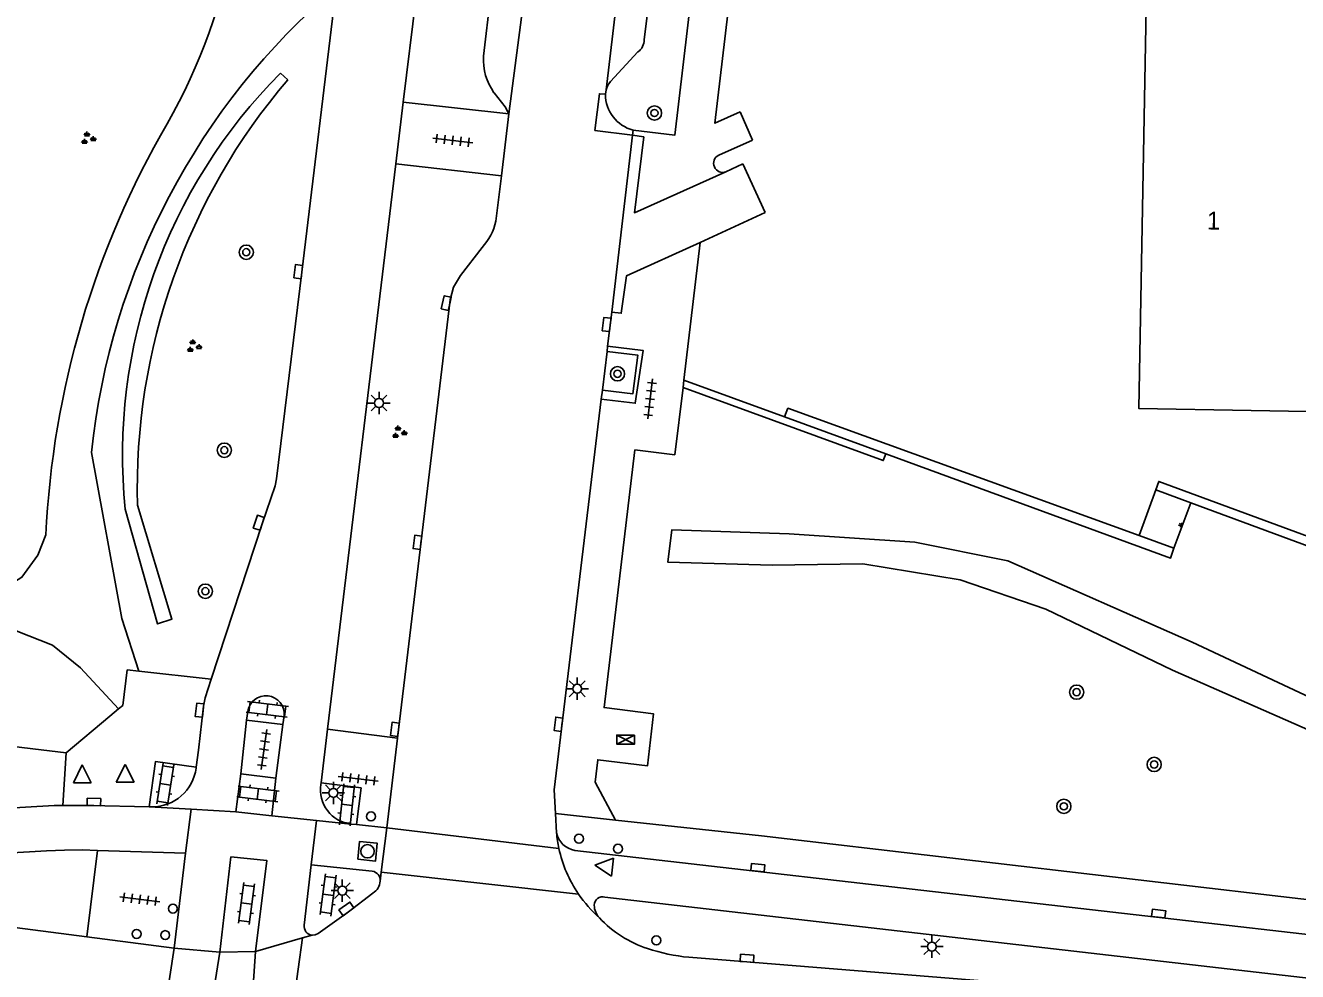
# Model space of a CAD drawing. Extents: x 131000 to 133014, y 396499 to 399001.
# Drawn here: x 132470 to 132541.2, y 396915.3 to 396968.2 of the extents above; entities that cross this region are included whole.
import ezdxf

# ---------------------------------------------------------------- set-up
doc = ezdxf.new("R2010")
doc.units = 0
for name, color, linetype in [('gg-afsc-muur', 7, 'Continuous'), ('gg-anno-huisnummerreeks BGT', 7, 'Continuous'), ('gg-bbg-hoofdgebouw', 7, 'Continuous'), ('gg-knt-BGT kruinlijn', 7, 'Continuous'), ('gg-knt-bovenkant onderkant talud', 7, 'Continuous'), ('gg-knt-onverhard', 7, 'Continuous'), ('gg-knt-verharding', 7, 'Continuous'), ('gg-knt-verharding nz', 7, 'Continuous'), ('gt-grn-groengrens', 7, 'Continuous'), ('gt-grn-vlakafsluiter', 7, 'Continuous'), ('gt-grn-weggrens', 7, 'Continuous'), ('gt-symb-boom', 7, 'Continuous'), ('gt-symb-drukknoppaal', 7, 'Continuous'), ('gt-symb-groenvak', 7, 'Continuous'), ('gt-symb-klinker verharding', 7, 'Continuous'), ('gt-symb-kolk', 7, 'Continuous'), ('gt-symb-lichtmast', 7, 'Continuous'), ('gt-symb-rioolschacht', 7, 'Continuous'), ('gt-symb-talud symbool', 7, 'Continuous'), ('gt-symb-tegel verharding', 7, 'Continuous'), ('gt-symb-verkeersregelinstallatiekast', 7, 'Continuous'), ('gt-symb-verkeersregelinstallatiepaal', 7, 'Continuous'), ('gt-symb-waterafsluiter', 7, 'Continuous')]:
    doc.layers.add(name, color=color, linetype=linetype)

# ---------------------------------------------------------------- blocks, each defined once
blk = doc.blocks.new('gt0-BOOM')
at = {"layer": 'gt-symb-boom'}
for radius in [0.4, 0.2]:
    blk.add_circle((0, 0), radius, dxfattribs=at)
blk = doc.blocks.new('gt0-TALUD_1')
at = {"layer": 'gt-symb-talud symbool'}
for p, q in [((0, -1), (0, 0)), ((-1, -1), (-1, 0)), ((-0.5, -2), (-0.5, 0)), ((0.5, -2), (0.5, 0)), ((1, -1), (1, 0))]:
    blk.add_line(p, q, dxfattribs=at)
blk = doc.blocks.new('gt0-TEG1')
at = {"layer": 'gt-symb-tegel verharding'}
for p, q in [((-1.125, 0), (1.125, 0)), ((-0.9, -0.25), (-0.9, 0.25)), ((-0.45, -0.25), (-0.45, 0.25)), ((0, -0.25), (0, 0.25)), ((0.45, -0.25), (0.45, 0.25)), ((0.9, -0.25), (0.9, 0.25))]:
    blk.add_line(p, q, dxfattribs=at)
blk = doc.blocks.new('gt0-VIPAAL')
at = {"layer": 'gt-symb-verkeersregelinstallatiepaal'}
blk.add_circle((0, 0), 0.25, dxfattribs=at)
blk = doc.blocks.new('gt0-KOLK')
at = {"layer": 'gt-symb-kolk'}
blk.add_lwpolyline([(0, 0), (0.375, 0), (0.375, 0.4), (-0.375, 0.4), (-0.375, 0), (0, 0)], dxfattribs=at)
blk = doc.blocks.new('gt0-LMAST')
at = {"layer": 'gt-symb-lichtmast'}
for p, q in [((-0.182, 0.173), (-0.447, 0.438)), ((-0.005, 0.246), (-0.005, 0.621)), ((0.172, 0.173), (0.437, 0.438)), ((-0.255, -0.004), (-0.63, -0.004)), ((-0.182, -0.181), (-0.447, -0.446)), ((-0.005, -0.254), (-0.005, -0.629)), ((0.437, -0.446), (0.172, -0.181)), ((0.245, -0.004), (0.62, -0.004))]:
    blk.add_line(p, q, dxfattribs=at)
blk.add_circle((-0.005, -0.004), 0.25, dxfattribs=at)
blk = doc.blocks.new('gt0-KL1')
at = {"layer": 'gt-symb-klinker verharding'}
for p, q in [((-1.15, 0.3), (1.15, 0.3)), ((-1, -0.3), (-1, 0.3)), ((-0.5, 0.3), (-0.5, 0.45)), ((0, -0.3), (0, 0.3)), ((0.5, 0.3), (0.5, 0.45)), ((1, -0.3), (1, 0.3)), ((-1.15, -0.3), (1.15, -0.3)), ((-0.5, -0.45), (-0.5, -0.3)), ((0.5, -0.45), (0.5, -0.3))]:
    blk.add_line(p, q, dxfattribs=at)
blk = doc.blocks.new('gt0-DPAAL')
at = {"layer": 'gt-symb-drukknoppaal'}
blk.add_circle((0, 0), 0.25, dxfattribs=at)
blk = doc.blocks.new('gt0-WAFSL')
at = {"layer": 'gt-symb-waterafsluiter'}
for p, q in [((-0.5, -0.333), (0, 0.667)), ((0, 0.667), (0.5, -0.333)), ((0.5, -0.333), (-0.5, -0.333))]:
    blk.add_line(p, q, dxfattribs=at)
blk = doc.blocks.new('gt0-VRIKST')
at = {"layer": 'gt-symb-verkeersregelinstallatiekast'}
for p, q in [((-0.501, -0.249), (0.501, 0.249)), ((-0.501, 0.249), (0.501, -0.249))]:
    blk.add_line(p, q, dxfattribs=at)
blk.add_lwpolyline([(0.501, 0.249), (-0.501, 0.249), (-0.501, -0.249), (0.501, -0.249)], close=True, dxfattribs=at)
blk = doc.blocks.new('gt0-RS')
at = {"layer": 'gt-symb-rioolschacht'}
blk.add_lwpolyline([(-0.5, -0.5), (0.5, -0.5), (0.5, 0.5), (-0.5, 0.5)], close=True, dxfattribs=at)
blk.add_circle((0, 0), 0.375, dxfattribs=at)
blk = doc.blocks.new('gt0-GRVAK')
at = {"layer": 'gt-symb-groenvak'}
for p, q in [((-0.11, 0.189), (-0.228, 0.24)), ((-0.182, 0.153), (0.088, 0.153)), ((-0.091, 0.211), (-0.156, 0.322)), ((-0.047, 0.214), (-0.047, 0.393)), ((-0.004, 0.211), (0.061, 0.322)), ((0.015, 0.189), (0.133, 0.24)), ((0.262, -0.052), (0.197, 0.059)), ((0.305, -0.049), (0.305, 0.13)), ((0.349, -0.052), (0.414, 0.059)), ((-0.245, -0.228), (-0.363, -0.177)), ((-0.318, -0.264), (-0.047, -0.264)), ((-0.226, -0.206), (-0.291, -0.095)), ((-0.183, -0.203), (-0.183, -0.024)), ((-0.139, -0.206), (-0.074, -0.095)), ((-0.12, -0.228), (-0.002, -0.177)), ((0.243, -0.074), (0.125, -0.023)), ((0.17, -0.11), (0.441, -0.11)), ((0.368, -0.074), (0.486, -0.023))]:
    blk.add_line(p, q, dxfattribs=at)

msp = doc.modelspace()

# ---------------------------------------------------------------- linework, layer by layer
at = {"layer": 'gg-afsc-muur'}
for p, q in [((132512.459, 396946.323), (132518.121, 396944.253)), ((132533.218, 396942.241), (132535.178, 396941.517)), ((132534.238, 396938.973), (132532.289, 396939.68))]:
    msp.add_line(p, q, dxfattribs=at)
for points in [[(132532.289, 396939.68), (132512.649, 396946.803), (132512.459, 396946.323)], [(132518.121, 396944.253), (132534.049, 396938.43), (132534.238, 396938.973)], [(132542.096, 396939.506), (132533.39, 396942.707), (132533.218, 396942.241)], [(132535.178, 396941.517), (132542.757, 396938.717), (132542.925, 396939.202)]]:
    msp.add_lwpolyline(points, dxfattribs=at)
at = {"layer": 'gg-bbg-hoofdgebouw'}
msp.add_lwpolyline([(132540.342, 396970.589), (132540.314, 396969.05), (132532.684, 396969.168), (132532.283, 396946.779), (132557.395, 396946.344), (132557.458, 396950.106), (132562.039, 396950.063), (132561.328, 396944.275), (132569.929, 396943.215), (132575.66, 396990.16), (132554.909, 396992.675), (132554.437, 396988.826), (132549.327, 396989.452), (132549.455, 396996.432), (132552.432, 396996.377), (132552.769, 397018.58), (132541.164, 397018.759), (132540.8, 396996.808), (132540.404, 396974.05)], dxfattribs=at)
at = {"layer": 'gg-knt-BGT kruinlijn'}
msp.add_line((132534.238, 396938.973), (132535.178, 396941.517), dxfattribs=at)
at = {"layer": 'gg-knt-bovenkant onderkant talud'}
msp.add_line((132533.218, 396942.241), (132532.289, 396939.68), dxfattribs=at)
at = {"layer": 'gg-knt-onverhard'}
for points in [[(132473.705, 396944.334), (132475.409, 396935.051), (132476.361, 396932.106)], [(132535.262, 396933.733), (132524.941, 396938.281), (132519.741, 396939.323), (132512.723, 396939.79), (132506.166, 396940.006), (132505.943, 396938.193), (132511.764, 396938.028), (132516.833, 396938.11), (132522.287, 396937.209), (132527.084, 396935.581), (132534.162, 396932.155)], [(132456.35, 396935.818), (132467.946, 396936.193), (132469.824, 396937.357), (132470.706, 396938.594), (132471.16, 396939.718)], [(132475.225, 396929.995), (132473.09, 396932.284), (132471.535, 396933.554), (132469.492, 396934.353), (132458.548, 396934.065)], [(132590.258, 396927.77), (132587.712, 396926.75), (132580.287, 396926.078), (132570.877, 396925.826), (132561.626, 396926.313), (132552.282, 396927.661), (132542.762, 396930.199), (132535.262, 396933.733)], [(132549.646, 396926.509), (132542.181, 396928.648), (132534.162, 396932.155)]]:
    msp.add_lwpolyline(points, dxfattribs=at)
for centre, radius, start, end in [((132448.828, 396979.219), 33.471, 330.41855, 8.79801), ((132513.098, 396940.175), 39.612, 130.47895, 173.9727), ((132521.584, 396937.335), 50.48, 149.84096, 177.29385)]:
    msp.add_arc(centre, radius, start, end, dxfattribs=at)
at = {"layer": 'gg-knt-verharding'}
for p, q in [((132491.141, 396963.907), (132493.129, 396980.269)), ((132497.218, 396979.923), (132495.636, 396966.472)), ((132499.287, 396980.393), (132497.056, 396963.251)), ((132504.62, 396967.4), (132504.965, 396970.235)), ((132502.452, 396964.348), (132502.483, 396964.605)), ((132491.141, 396963.907), (132490.734, 396960.47)), ((132497.056, 396963.251), (132491.141, 396963.907)), ((132497.056, 396963.251), (132496.635, 396959.798)), ((132503.96, 396962.054), (132503.999, 396962.349)), ((132510.669, 396961.787), (132508.787, 396960.943)), ((132486.905, 396928.872), (132490.734, 396960.47)), ((132490.734, 396960.47), (132496.635, 396959.798)), ((132496.635, 396959.798), (132496.325, 396957.252)), ((132510.141, 396960.47), (132509.189, 396960.021)), ((132511.389, 396957.747), (132507.745, 396956.066)), ((132507.745, 396956.066), (132506.842, 396948.377)), ((132490.818, 396928.357), (132493.771, 396952.861)), ((132502.573, 396950.271), (132502.803, 396952.178)), ((132502.277, 396947.819), (132502.537, 396949.97)), ((132502.537, 396949.97), (132502.573, 396950.271)), ((132502.215, 396947.306), (132502.277, 396947.819)), ((132506.793, 396947.969), (132506.327, 396944.194)), ((132506.842, 396948.377), (132506.793, 396947.969)), ((132476.361, 396932.106), (132480.409, 396931.659)), ((132452.877, 396929.935), (132472.293, 396927.535)), ((132482.386, 396929.365), (132482.054, 396926.374)), ((132482.451, 396929.848), (132482.386, 396929.365)), ((132482.386, 396929.365), (132484.41, 396929.119)), ((132484.41, 396929.119), (132484.479, 396929.607)), ((132484.41, 396929.119), (132484.025, 396926.128)), ((132486.905, 396928.872), (132486.544, 396925.869)), ((132490.818, 396928.357), (132486.905, 396928.872)), ((132490.219, 396923.348), (132490.818, 396928.357)), ((132479.56, 396926.688), (132479.568, 396926.746)), ((132482.054, 396926.374), (132481.787, 396924.252)), ((132482.054, 396926.374), (132484.025, 396926.128)), ((132483.802, 396924.02), (132484.025, 396926.128)), ((132486.544, 396925.869), (132486.533, 396925.778)), ((132476.934, 396924.526), (132477.079, 396924.523)), ((132481.787, 396924.252), (132483.802, 396924.02)), ((132488.221, 396923.564), (132488.536, 396923.53)), ((132488.536, 396923.53), (132490.219, 396923.348)), ((132499.715, 396923.065), (132499.654, 396924.146)), ((132511.178, 396922.895), (132503.006, 396923.782)), ((132511.178, 396922.895), (132549.724, 396918.407)), ((132473.453, 396917.264), (132474.044, 396922.089)), ((132478.975, 396921.936), (132474.044, 396922.089)), ((132478.327, 396916.631), (132478.975, 396921.936)), ((132485.998, 396921.281), (132485.611, 396917.915)), ((132489.411, 396920.925), (132485.998, 396921.281)), ((132464.392, 396918.44), (132473.453, 396917.264)), ((132473.453, 396917.264), (132478.327, 396916.631)), ((132480.892, 396916.396), (132482.882, 396916.435))]:
    msp.add_line(p, q, dxfattribs=at)
for points in [[(132509.975, 396963.362), (132508.573, 396962.725), (132510.325, 396977.526), (132511.472, 396986.644), (132518.753, 397047.031)], [(132480.409, 396931.659), (132483.254, 396940.339), (132483.972, 396942.472), (132484.056, 396942.864), (132485.472, 396954.415), (132487.383, 396970.305)], [(132504.965, 396970.235), (132507.269, 396969.955), (132506.327, 396962.055), (132503.999, 396962.349)], [(132504.269, 396966.712), (132502.729, 396965.061), (132502.577, 396964.849), (132502.483, 396964.605)], [(132497.056, 396963.251), (132496.85, 396963.653), (132496.218, 396964.434)], [(132502.452, 396964.348), (132502.109, 396964.377), (132501.857, 396962.331)], [(132509.189, 396960.021), (132504.074, 396957.725), (132504.592, 396961.963), (132503.96, 396962.054)], [(132493.771, 396952.861), (132493.953, 396953.568), (132494.336, 396954.225), (132495.556, 396955.788)], [(132507.745, 396956.066), (132503.632, 396954.21), (132503.333, 396952.114), (132502.803, 396952.178)], [(132502.573, 396950.271), (132504.55, 396950.033), (132504.113, 396947.077), (132502.215, 396947.306)], [(132502.537, 396949.97), (132504.261, 396949.762), (132503.986, 396947.613), (132502.277, 396947.819)], [(132499.654, 396924.146), (132499.58, 396925.48), (132502.215, 396947.306)], [(132503.006, 396923.782), (132501.874, 396925.909), (132502.018, 396927.153), (132504.804, 396926.816), (132505.129, 396929.731), (132502.377, 396930.068), (132504.099, 396944.469), (132506.327, 396944.194)], [(132476.361, 396932.106), (132475.709, 396932.178), (132475.458, 396930.19), (132475.225, 396929.995)], [(132479.568, 396926.746), (132479.703, 396927.688), (132479.977, 396930.144), (132480.065, 396930.608), (132480.409, 396931.659)], [(132475.225, 396929.995), (132474.736, 396929.585), (132472.293, 396927.535)], [(132479.568, 396926.746), (132477.287, 396927.057), (132476.934, 396924.526)], [(132486.544, 396925.869), (132488.788, 396925.585), (132488.536, 396923.53)], [(132472.112, 396924.593), (132471.616, 396924.59), (132461.017, 396923.976)], [(132472.112, 396924.593), (132473.634, 396924.601), (132476.934, 396924.526)], [(132474.044, 396922.089), (132473.215, 396922.115), (132472.197, 396922.104), (132471.198, 396922.068), (132464.778, 396921.699)], [(132586.24, 396917.93), (132566.17, 396916.64), (132555.22, 396916.22), (132551.48, 396916.28), (132500.73, 396922.09)], [(132480.892, 396916.396), (132481.503, 396921.729), (132483.512, 396921.526), (132482.882, 396916.435)], [(132489.449, 396919.708), (132488.083, 396918.656), (132486.384, 396917.451), (132486.221, 396917.369), (132486.045, 396917.353)], [(132555.594, 396913.805), (132555.16, 396913.79), (132551.14, 396913.87), (132502.42, 396919.48)], [(132555.355, 396912.231), (132555.171, 396912.251), (132507.113, 396916.117)]]:
    msp.add_lwpolyline(points, dxfattribs=at)
for centre, radius, start, end in [((132503.768, 396967.401), 0.852, 306.00932, 359.93166), ((132498.79, 396966.271), 3.161, 176.34679, 215.52915), ((132504.503, 396964.337), 2.051, 179.70567, 255.76597), ((132509, 396960.487), 0.503, 115.05778, 292.05746), ((132493.181, 396957.97), 3.225, 317.43246, 347.14405), ((132483.463, 396929.714), 1.021, 353.99018, 172.45575), ((132477.094, 396927.01), 2.487, 269.65021, 352.56777), ((132488.438, 396925.48), 1.929, 171.11904, 263.52627), ((132500.96, 396923.346), 1.277, 192.70023, 259.60281), ((132489.349, 396920.429), 0.5, 353.79235, 82.88923), ((132489.05, 396920.397), 0.796, 300.05931, 358.41828), ((132502.281, 396919.044), 0.457, 72.29959, 182.66084), ((132502.896, 396919.053), 1.073, 181.60026, 223.0944), ((132486.088, 396917.835), 0.484, 170.48979, 264.86386), ((132506.73, 396922.601), 6.296, 222.83473, 252.19534), ((132508.074, 396926.344), 10.272, 251.44322, 264.63187)]:
    msp.add_arc(centre, radius, start, end, dxfattribs=at)
at = {"layer": 'gg-knt-verharding nz'}
for p, q in [((132502.483, 396964.605), (132504.33, 396980.035)), ((132501.857, 396962.331), (132503.96, 396962.054)), ((132490.219, 396923.348), (132489.908, 396920.87)), ((132490.219, 396923.348), (132499.848, 396922.196)), ((132489.908, 396920.87), (132489.846, 396920.375)), ((132489.908, 396920.87), (132500.947, 396919.643)), ((132482.882, 396916.435), (132485.516, 396917.2)), ((132484.786, 396911.925), (132485.516, 396917.2)), ((132485.516, 396917.2), (132486.045, 396917.353)), ((132478.327, 396916.631), (132477.75, 396912.73)), ((132478.327, 396916.631), (132480.892, 396916.396)), ((132480.241, 396912.429), (132480.892, 396916.396)), ((132482.598, 396912.154), (132482.882, 396916.435))]:
    msp.add_line(p, q, dxfattribs=at)
for centre, radius, start, end in [((132506.89, 396923.719), 7.205, 185.204, 192.19914), ((132506.907, 396923.722), 7.222, 192.19523, 214.386), ((132506.905, 396923.719), 7.219, 214.37468, 228.40673)]:
    msp.add_arc(centre, radius, start, end, dxfattribs=at)
at = {"layer": 'gt-grn-groengrens'}
for p, q in [((132484.684, 396965.158), (132484.278, 396965.531)), ((132506.842, 396948.377), (132512.459, 396946.323))]:
    msp.add_line(p, q, dxfattribs=at)
for points in [[(132506.793, 396947.969), (132517.984, 396943.877), (132518.121, 396944.253)], [(132475.596, 396941.157), (132477.402, 396934.749), (132478.206, 396935.015), (132476.282, 396941.383)]]:
    msp.add_lwpolyline(points, dxfattribs=at)
for centre, radius, start, end in [((132505.711, 396944.163), 30.264, 135.08705, 185.70123), ((132511.369, 396942.356), 35.1, 139.48577, 181.58778)]:
    msp.add_arc(centre, radius, start, end, dxfattribs=at)
at = {"layer": 'gt-grn-vlakafsluiter'}
for p, q in [((132509.975, 396963.362), (132510.669, 396961.787)), ((132502.803, 396952.178), (132503.96, 396962.054)), ((132510.141, 396960.47), (132511.389, 396957.747))]:
    msp.add_line(p, q, dxfattribs=at)
at = {"layer": 'gt-grn-weggrens'}
for p, q in [((132472.293, 396927.535), (132472.112, 396924.593)), ((132476.934, 396924.526), (132479.28, 396924.394)), ((132478.975, 396921.936), (132479.28, 396924.394)), ((132479.28, 396924.394), (132481.787, 396924.252)), ((132483.802, 396924.02), (132486.293, 396923.763)), ((132485.998, 396921.281), (132486.293, 396923.763)), ((132486.293, 396923.763), (132488.221, 396923.564)), ((132503.006, 396923.782), (132499.654, 396924.146))]:
    msp.add_line(p, q, dxfattribs=at)

# ---------------------------------------------------------------- block references
at = {"layer": 'gt-symb-boom'}
for p in [(132505.19, 396963.3), (132482.365, 396955.52), (132503.124, 396948.726), (132481.137, 396944.456), (132480.079, 396936.575), (132528.796, 396930.933), (132533.133, 396926.892), (132528.082, 396924.551)]:
    msp.add_blockref('gt0-BOOM', p, dxfattribs=at)
at = {"layer": 'gt-symb-drukknoppaal'}
msp.add_blockref('gt0-DPAAL', (132503.151, 396922.18), dxfattribs=at)
at = {"layer": 'gt-symb-drukknoppaal', "rotation": -4.920456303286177}
msp.add_blockref('gt0-DPAAL', (132478.261, 396918.836), dxfattribs=at)
at = {"layer": 'gt-symb-groenvak'}
for p in [(132473.503, 396961.876), (132479.418, 396950.258), (132490.896, 396945.445)]:
    msp.add_blockref('gt0-GRVAK', p, dxfattribs=at)
at = {"layer": 'gt-symb-klinker verharding'}
for p, rotation in [((132483.541, 396929.973), -7.00425924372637), ((132477.838, 396925.788), 81.31914941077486), ((132483.02, 396925.247), -7.0042592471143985), ((132487.993, 396924.636), 83.79902900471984), ((132486.945, 396919.601), 82.70443985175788), ((132482.379, 396919.12), 82.70443985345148)]:
    msp.add_blockref('gt0-KL1', p, dxfattribs=dict(at, rotation=rotation))
at = {"layer": 'gt-symb-kolk'}
for p, rotation in [((132485.472, 396954.415), 83.05258934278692), ((132493.744, 396952.638), 77.33989060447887), ((132502.716, 396951.456), 83.10945167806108), ((132483.254, 396940.339), 71.87318748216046), ((132492.135, 396939.284), 83.13222787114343), ((132479.951, 396929.902), 83.79902900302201), ((132490.873, 396928.831), 83.22321716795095), ((132500.019, 396929.116), 83.10945167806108), ((132473.839, 396924.596), -1.4320961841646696), ((132510.949, 396920.925), -6.371822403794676), ((132488.083, 396918.656), 35.35794258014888), ((132533.362, 396918.361), -6.200970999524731), ((132510.348, 396915.858), -4.596767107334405)]:
    msp.add_blockref('gt0-KOLK', p, dxfattribs=dict(at, rotation=rotation))
at = {"layer": 'gt-symb-lichtmast'}
for p in [(132489.793, 396947.094), (132500.875, 396931.126), (132487.245, 396925.309), (132487.74, 396919.848), (132520.708, 396916.714)]:
    msp.add_blockref('gt0-LMAST', p, dxfattribs=at)
at = {"layer": 'gt-symb-rioolschacht', "rotation": -5.510976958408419}
msp.add_blockref('gt0-RS', (132489.144, 396922.04), dxfattribs=at)
at = {"layer": 'gt-symb-talud symbool', "xscale": 0.10030453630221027, "yscale": 0.10030453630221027, "rotation": -110.42233302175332}
msp.add_blockref('gt0-TALUD_1', (132534.708, 396940.245), dxfattribs=at)
at = {"layer": 'gt-symb-tegel verharding'}
for p, rotation in [((132493.913, 396961.771), 173.28012010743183), ((132504.946, 396947.323), 83.28012011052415), ((132483.356, 396927.733), 82.12907949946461), ((132488.627, 396926.088), -7.004259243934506), ((132476.412, 396919.36), -7.004259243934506)]:
    msp.add_blockref('gt0-TEG1', p, dxfattribs=dict(at, rotation=rotation))
at = {"layer": 'gt-symb-verkeersregelinstallatiekast'}
msp.add_blockref('gt0-VRIKST', (132503.582, 396928.282), dxfattribs=at)
at = {"layer": 'gt-symb-verkeersregelinstallatiepaal'}
for p in [(132489.343, 396923.987), (132500.968, 396922.742), (132476.23, 396917.423), (132477.831, 396917.354), (132505.293, 396917.06)]:
    msp.add_blockref('gt0-VIPAAL', p, dxfattribs=at)
at = {"layer": 'gt-symb-waterafsluiter'}
for p in [(132473.197, 396926.206), (132475.591, 396926.227)]:
    msp.add_blockref('gt0-WAFSL', p, dxfattribs=at)
at = {"layer": 'gt-symb-waterafsluiter', "rotation": 83.28012011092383}
msp.add_blockref('gt0-WAFSL', (132502.513, 396921.193), dxfattribs=at)

# ---------------------------------------------------------------- texts
at = {"layer": 'gg-anno-huisnummerreeks BGT'}
msp.add_text('1', height=1, rotation=359.2, dxfattribs=at).set_placement((132536.072, 396956.794))

doc.saveas('drawing.dxf')
